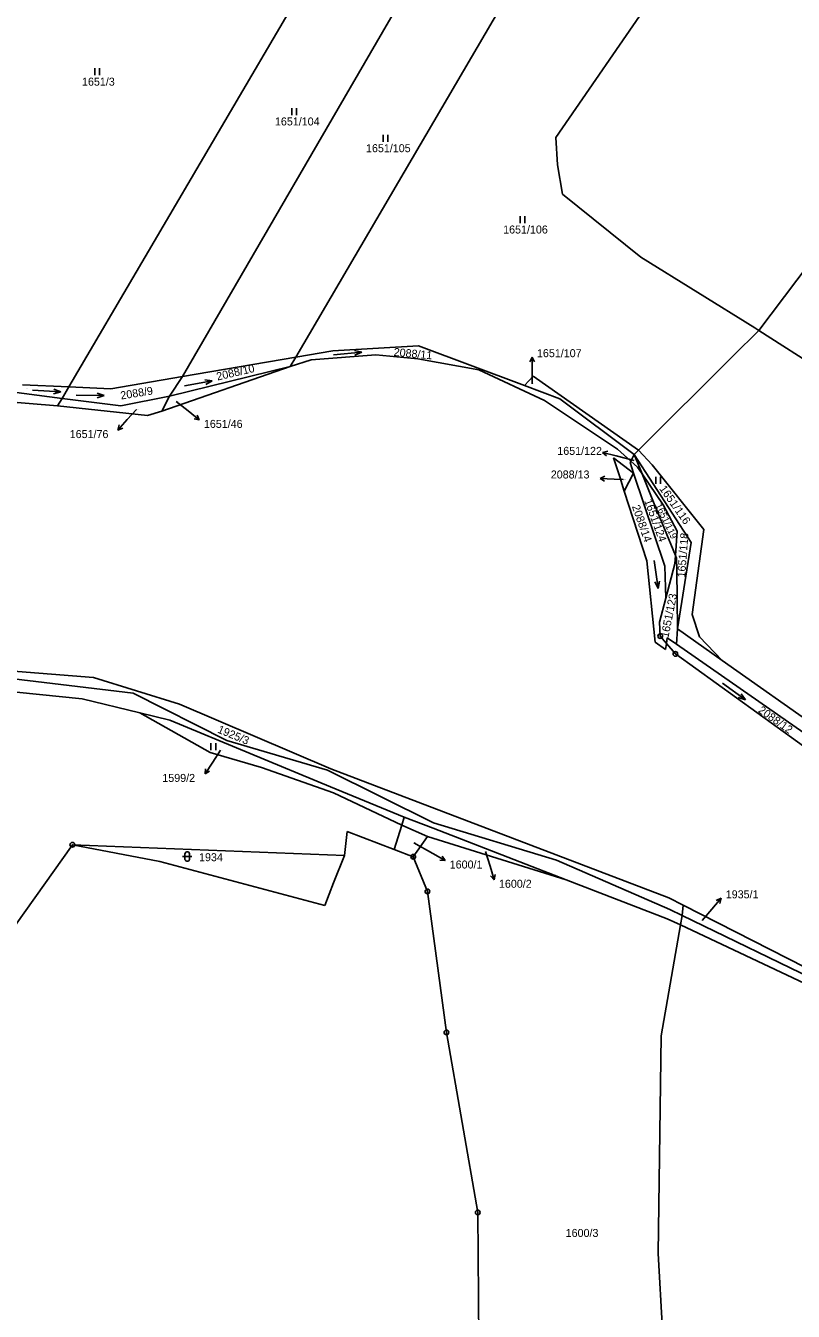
# Model space of a CAD drawing. Extents: x -795483 to -789093, y -1112258 to -1108741.
# Drawn here: x -792849.3 to -792686.3, y -1111637.2 to -1111364.2 of the extents above; entities that cross this region are included whole.
import ezdxf

# ---------------------------------------------------------------- set-up
doc = ezdxf.new("R2010")
doc.units = 0
for name, color, linetype in [('Komunikace', 7, 'Continuous'), ('Vrstva 1', 7, 'Continuous'), ('Vrstva 14', 7, 'Continuous'), ('Vrstva 16', 7, 'Continuous'), ('Vrstva 23', 7, 'Continuous'), ('Vrstva 28', 7, 'Continuous'), ('Vrstva 4', 7, 'Continuous')]:
    doc.layers.add(name, color=color, linetype=linetype)

msp = doc.modelspace()

# ---------------------------------------------------------------- linework, layer by layer
at = {"layer": 'Komunikace'}
for p, q in [((-792741.74, -1111440.25), (-792741.74, -1111437.62)), ((-792817.34, -1111444.01), (-792814.81, -1111446.05)), ((-792825.83, -1111445.7), (-792827.76, -1111447.86)), ((-792720.08, -1111456.53), (-792723.9, -1111455.58)), ((-792722.4, -1111460.6), (-792724.34, -1111460.51)), ((-792807.98, -1111518.11), (-792809.6, -1111520.6)), ((-792766.9, -1111537.73), (-792762.88, -1111540.02)), ((-792751.66, -1111539.58), (-792750.69, -1111542.73)), ((-792705.65, -1111554.25), (-792703.58, -1111551.82))]:
    msp.add_line(p, q, dxfattribs=at)
at = {"layer": 'Vrstva 1'}
for p, q in [((-792769.97, -1111321.4), (-792840.16, -1111440.93)), ((-792751.85, -1111328.17), (-792816.06, -1111438.75)), ((-792734.98, -1111337.36), (-792791.96, -1111434.62)), ((-792693.59, -1111428.94), (-792629.9, -1111344.34)), ((-792710.93, -1111350.46), (-792736.76, -1111387.99)), ((-792736.76, -1111387.99), (-792736.4, -1111393.8)), ((-792736.4, -1111393.8), (-792735.31, -1111399.98)), ((-792735.31, -1111399.98), (-792718.69, -1111413.38)), ((-792718.69, -1111413.38), (-792694.47, -1111428.4)), ((-792699.06, -1111434.37), (-792693.59, -1111428.94)), ((-792694.47, -1111428.4), (-792693.59, -1111428.94)), ((-792693.59, -1111428.94), (-792661.06, -1111449.81)), ((-792791.96, -1111434.62), (-792784.11, -1111433.28)), ((-792784.11, -1111433.28), (-792765.91, -1111432.21)), ((-792765.91, -1111432.21), (-792743.37, -1111440.67)), ((-792816.06, -1111438.75), (-792791.96, -1111434.62)), ((-792791.96, -1111434.62), (-792793.13, -1111436.61)), ((-792719.2, -1111454.35), (-792699.06, -1111434.37)), ((-792831.26, -1111441.35), (-792816.06, -1111438.75)), ((-792820.43, -1111446.07), (-792793.13, -1111436.61)), ((-792818.76, -1111442.9), (-792793.13, -1111436.61)), ((-792816.06, -1111438.75), (-792818.76, -1111442.9)), ((-792743.37, -1111440.67), (-792741.53, -1111438.64)), ((-792719.2, -1111454.35), (-792741.53, -1111438.64)), ((-792841.6, -1111443.38), (-792855.14, -1111441.65)), ((-792850.04, -1111440.46), (-792840.16, -1111440.93)), ((-792840.16, -1111440.93), (-792841.6, -1111443.38)), ((-792840.16, -1111440.93), (-792831.26, -1111441.35)), ((-792743.37, -1111440.67), (-792735.91, -1111443.47)), ((-792842.59, -1111444.92), (-792878.39, -1111442)), ((-792842.59, -1111444.92), (-792841.6, -1111443.38)), ((-792829.1, -1111444.97), (-792841.6, -1111443.38)), ((-792829.1, -1111444.97), (-792818.76, -1111442.9)), ((-792818.76, -1111442.9), (-792820.43, -1111446.07)), ((-792735.91, -1111443.47), (-792720.12, -1111455.27)), ((-792842.59, -1111444.92), (-792823.48, -1111447.01)), ((-792823.48, -1111447.01), (-792820.43, -1111446.07)), ((-792720.12, -1111455.27), (-792720.82, -1111456.7)), ((-792719.2, -1111454.35), (-792720.12, -1111455.27)), ((-792708.02, -1111473.96), (-792720.12, -1111455.27)), ((-792720.12, -1111455.27), (-792718.43, -1111459.38)), ((-792716.27, -1111457.51), (-792719.2, -1111454.35)), ((-792723.17, -1111460.01), (-792724.48, -1111455.97)), ((-792724.48, -1111455.97), (-792720.22, -1111459.23)), ((-792720.82, -1111456.7), (-792720.97, -1111457.01)), ((-792720.97, -1111457.01), (-792720.22, -1111459.23)), ((-792716.27, -1111457.51), (-792705.32, -1111471.25)), ((-792722.19, -1111463.05), (-792723.17, -1111460.01)), ((-792722.19, -1111463.05), (-792720.22, -1111459.23)), ((-792720.22, -1111459.23), (-792713.57, -1111479.02)), ((-792718.43, -1111459.38), (-792715.96, -1111465.42)), ((-792717.39, -1111477.9), (-792722.19, -1111463.05)), ((-792715.96, -1111465.42), (-792711.32, -1111476.75)), ((-792705.32, -1111471.25), (-792707.76, -1111489.3)), ((-792708.02, -1111473.96), (-792710.87, -1111492.34)), ((-792711.32, -1111476.75), (-792711.09, -1111477.3)), ((-792711.05, -1111479.76), (-792711.09, -1111477.3)), ((-792715.66, -1111495.16), (-792717.39, -1111477.9)), ((-792713.57, -1111479.02), (-792713.36, -1111485.79)), ((-792710.87, -1111492.34), (-792711.05, -1111479.76)), ((-792706.22, -1111494.01), (-792707.76, -1111489.3)), ((-792710.87, -1111492.34), (-792711.08, -1111495.6)), ((-792701.37, -1111499.06), (-792710.87, -1111492.34)), ((-792713.43, -1111496.71), (-792715.66, -1111495.16)), ((-792713.25, -1111495.39), (-792713.43, -1111496.71)), ((-792713.09, -1111494.2), (-792713.25, -1111495.39)), ((-792713.09, -1111494.2), (-792711.08, -1111495.6)), ((-792711.08, -1111495.6), (-792679.73, -1111517.41)), ((-792706.22, -1111494.01), (-792701.37, -1111499.06)), ((-792826.52, -1111505.96), (-792893.73, -1111497.96)), ((-792678.13, -1111515.48), (-792701.37, -1111499.06)), ((-792837.3, -1111507.15), (-792895.95, -1111501.38)), ((-792834.9, -1111502.65), (-792869.99, -1111499.92)), ((-792816.67, -1111508.3), (-792834.9, -1111502.65)), ((-792825.06, -1111510.14), (-792837.3, -1111507.15)), ((-792806.61, -1111516.05), (-792826.52, -1111505.96)), ((-792825.06, -1111510.14), (-792810.12, -1111518.54)), ((-792818.75, -1111511.68), (-792825.06, -1111510.14)), ((-792784.53, -1111522.01), (-792816.67, -1111508.3)), ((-792784.61, -1111525.87), (-792818.75, -1111511.68)), ((-792785.25, -1111522.33), (-792806.61, -1111516.05)), ((-792810.12, -1111518.54), (-792799.28, -1111521.79)), ((-792799.28, -1111521.79), (-792783.92, -1111527.11)), ((-792762.71, -1111533.5), (-792785.25, -1111522.33)), ((-792712.75, -1111549.43), (-792784.53, -1111522.01)), ((-792768.94, -1111532.29), (-792784.61, -1111525.87)), ((-792783.92, -1111527.11), (-792769.47, -1111534.03)), ((-792769.47, -1111534.03), (-792771.05, -1111539.16)), ((-792768.94, -1111532.29), (-792769.47, -1111534.03)), ((-792769.47, -1111534.03), (-792764, -1111536.38)), ((-792762.8, -1111534.66), (-792768.94, -1111532.29)), ((-792734.51, -1111545.61), (-792762.8, -1111534.66)), ((-792736.59, -1111541.42), (-792762.71, -1111533.5)), ((-792767.01, -1111540.7), (-792764, -1111536.38)), ((-792764, -1111536.38), (-792734.51, -1111545.61)), ((-792821.36, -1111538.88), (-792839.42, -1111538.16)), ((-792781.65, -1111540.47), (-792821.36, -1111538.88)), ((-792712.51, -1111551.89), (-792736.59, -1111541.42)), ((-792713.07, -1111553.91), (-792734.51, -1111545.61)), ((-792712.75, -1111549.43), (-792709.69, -1111550.99)), ((-792709.89, -1111553.21), (-792709.69, -1111550.99)), ((-792709.69, -1111550.99), (-792652.17, -1111580.36)), ((-792712.51, -1111551.89), (-792709.89, -1111553.21)), ((-792710.23, -1111555.16), (-792709.89, -1111553.21)), ((-792665.52, -1111574.73), (-792709.89, -1111553.21)), ((-792713.07, -1111553.91), (-792710.23, -1111555.16))]:
    msp.add_line(p, q, dxfattribs=at)
for points in [[(-792720.82, -1111456.7), (-792723.66, -1111454.16), (-792739.14, -1111443.85), (-792753.09, -1111437.28), (-792766.04, -1111435), (-792774.93, -1111434.09), (-792788.71, -1111435.19), (-792793.13, -1111436.61)], [(-792718.43, -1111459.38), (-792719.4, -1111457.97), (-792720.82, -1111456.7)], [(-792711.32, -1111476.75), (-792710.98, -1111471.55), (-792713.91, -1111466), (-792718.43, -1111459.38)], [(-792713.36, -1111485.79), (-792711.43, -1111478.52), (-792711.32, -1111476.75)], [(-792713.25, -1111495.39), (-792714.56, -1111493.84), (-792714.7, -1111490.87), (-792713.36, -1111485.79)], [(-792681.1, -1111519.43), (-792711.34, -1111497.65), (-792713.25, -1111495.39)]]:
    msp.add_lwpolyline(points, dxfattribs=at)
at = {"layer": 'Vrstva 16'}
for p, q in [((-792741.74, -1111434.62), (-792742.24, -1111435.62)), ((-792741.74, -1111437.62), (-792741.74, -1111434.62)), ((-792741.74, -1111434.62), (-792741.24, -1111435.62)), ((-792814.81, -1111446.05), (-792812.48, -1111447.94)), ((-792812.48, -1111447.94), (-792812.94, -1111446.92)), ((-792827.76, -1111447.86), (-792829.76, -1111450.1)), ((-792829.76, -1111450.1), (-792829.46, -1111449.02)), ((-792829.76, -1111450.1), (-792828.72, -1111449.68)), ((-792812.48, -1111447.94), (-792813.57, -1111447.7)), ((-792726.81, -1111454.86), (-792725.72, -1111454.61)), ((-792723.9, -1111455.58), (-792726.81, -1111454.86)), ((-792726.81, -1111454.86), (-792725.96, -1111455.58)), ((-792727.34, -1111460.38), (-792726.32, -1111459.92)), ((-792724.34, -1111460.51), (-792727.34, -1111460.38)), ((-792727.34, -1111460.38), (-792726.36, -1111460.92)), ((-792809.6, -1111520.6), (-792811.23, -1111523.12)), ((-792811.23, -1111523.12), (-792811.11, -1111522.01)), ((-792811.23, -1111523.12), (-792810.27, -1111522.55)), ((-792762.88, -1111540.02), (-792760.27, -1111541.51)), ((-792760.27, -1111541.51), (-792761.39, -1111541.44)), ((-792760.27, -1111541.51), (-792760.89, -1111540.58)), ((-792750.69, -1111542.73), (-792749.81, -1111545.6)), ((-792749.81, -1111545.6), (-792750.58, -1111544.79)), ((-792749.81, -1111545.6), (-792749.62, -1111544.49)), ((-792703.58, -1111551.82), (-792701.64, -1111549.53)), ((-792701.64, -1111549.53), (-792702.66, -1111549.97)), ((-792701.64, -1111549.53), (-792701.9, -1111550.62))]:
    msp.add_line(p, q, dxfattribs=at)
at = {"layer": 'Vrstva 23'}
for p, q in [((-792834.63, -1111374.76), (-792834.63, -1111373.26)), ((-792833.63, -1111373.26), (-792833.63, -1111374.76)), ((-792792.79, -1111383.21), (-792792.79, -1111381.71)), ((-792791.79, -1111381.71), (-792791.79, -1111383.21)), ((-792773.41, -1111388.89), (-792773.41, -1111387.39)), ((-792772.41, -1111387.39), (-792772.41, -1111388.89)), ((-792744.32, -1111406.16), (-792744.32, -1111404.66)), ((-792743.32, -1111404.66), (-792743.32, -1111406.16)), ((-792783.93, -1111434.14), (-792777.95, -1111433.56)), ((-792777.95, -1111433.56), (-792779.49, -1111433.21)), ((-792777.95, -1111433.56), (-792779.4, -1111434.21)), ((-792847.85, -1111441.62), (-792841.86, -1111441.98)), ((-792841.86, -1111441.98), (-792843.33, -1111441.39)), ((-792815.62, -1111440.72), (-792809.72, -1111439.64)), ((-792809.72, -1111439.64), (-792811.29, -1111439.42)), ((-792809.72, -1111439.64), (-792811.1, -1111440.4)), ((-792841.86, -1111441.98), (-792843.39, -1111442.39)), ((-792838.64, -1111442.72), (-792832.64, -1111442.78)), ((-792832.64, -1111442.78), (-792834.15, -1111443.27)), ((-792832.64, -1111442.78), (-792834.14, -1111442.27)), ((-792715.49, -1111461.51), (-792715.49, -1111460.01)), ((-792714.49, -1111460.01), (-792714.49, -1111461.51)), ((-792715.83, -1111477.82), (-792715.01, -1111483.76)), ((-792715.01, -1111483.76), (-792715.71, -1111482.34)), ((-792715.01, -1111483.76), (-792714.72, -1111482.21)), ((-792701.32, -1111503.85), (-792696.47, -1111507.39)), ((-792696.47, -1111507.39), (-792697.98, -1111506.91)), ((-792696.47, -1111507.39), (-792697.39, -1111506.1)), ((-792809.98, -1111518.11), (-792809.98, -1111516.61)), ((-792808.98, -1111516.61), (-792808.98, -1111518.11)), ((-792815.51, -1111540.06), (-792815.41, -1111539.86)), ((-792815.51, -1111541.26), (-792815.51, -1111540.06)), ((-792815.41, -1111539.86), (-792815.31, -1111539.76)), ((-792815.31, -1111539.76), (-792815.11, -1111539.66)), ((-792815.11, -1111539.66), (-792814.91, -1111539.66)), ((-792814.91, -1111539.66), (-792814.71, -1111539.76)), ((-792814.71, -1111539.76), (-792814.61, -1111539.86)), ((-792814.61, -1111539.86), (-792814.51, -1111540.06)), ((-792814.51, -1111540.06), (-792814.51, -1111541.26)), ((-792816.01, -1111540.66), (-792814.01, -1111540.66)), ((-792815.41, -1111541.46), (-792815.51, -1111541.26)), ((-792815.31, -1111541.56), (-792815.41, -1111541.46)), ((-792815.11, -1111541.66), (-792815.31, -1111541.56)), ((-792814.91, -1111541.66), (-792815.11, -1111541.66)), ((-792814.71, -1111541.56), (-792814.91, -1111541.66)), ((-792814.61, -1111541.46), (-792814.71, -1111541.56)), ((-792814.51, -1111541.26), (-792814.61, -1111541.46))]:
    msp.add_line(p, q, dxfattribs=at)
at = {"layer": 'Vrstva 28'}
for centre, radius in [((-792714.56, -1111493.84), 0.5), ((-792714.56, -1111493.84), 0.01), ((-792711.34, -1111497.65), 0.5), ((-792711.34, -1111497.65), 0.01), ((-792839.42, -1111538.16), 0.5), ((-792839.42, -1111538.16), 0.01), ((-792767.01, -1111540.7), 0.5), ((-792767.01, -1111540.7), 0.01), ((-792764, -1111548.07), 0.5), ((-792764, -1111548.07), 0.01), ((-792759.98, -1111578.01), 0.5), ((-792759.98, -1111578.01), 0.01), ((-792753.3, -1111616.25), 0.5), ((-792753.3, -1111616.25), 0.01)]:
    msp.add_circle(centre, radius, dxfattribs=at)
at = {"layer": 'Vrstva 4'}
for p, q in [((-792781.06, -1111535.37), (-792781.65, -1111540.47)), ((-792771.05, -1111539.16), (-792781.06, -1111535.37)), ((-792839.42, -1111538.16), (-792865.57, -1111574.82)), ((-792839.42, -1111538.16), (-792820.83, -1111541.75)), ((-792767.01, -1111540.7), (-792771.05, -1111539.16)), ((-792785.8, -1111551.08), (-792820.83, -1111541.75)), ((-792783.92, -1111546.28), (-792781.65, -1111540.47)), ((-792764, -1111548.07), (-792767.01, -1111540.7)), ((-792785.8, -1111551.08), (-792783.92, -1111546.28)), ((-792759.98, -1111578.01), (-792764, -1111548.07)), ((-792714.38, -1111578.71), (-792710.23, -1111555.16)), ((-792710.23, -1111555.16), (-792669.41, -1111574.48)), ((-792753.3, -1111616.25), (-792759.98, -1111578.01)), ((-792714.97, -1111624.94), (-792714.38, -1111578.71)), ((-792753.3, -1111616.25), (-792753.08, -1111645.4)), ((-792714.97, -1111624.94), (-792714.1, -1111641.25))]:
    msp.add_line(p, q, dxfattribs=at)

# ---------------------------------------------------------------- texts
at = {"layer": 'Vrstva 14'}
for s, height, p in [('1651/3', 1.7, (-792837.37, -1111376.96)), ('1651/104', 1.7, (-792796.39, -1111385.41)), ('1651/105', 1.7, (-792777.05, -1111391.09)), ('1651/106', 1.7, (-792747.92, -1111408.36)), ('2088/8', 0.1, (-792849.33, -1111441.25)), ('1651/107', 0.1, (-792741.74, -1111440.25)), ('1651/46', 0.1, (-792817.34, -1111444.01)), ('1651/76', 0.1, (-792825.83, -1111445.7)), ('1651/122', 0.1, (-792720.38, -1111456.53)), ('2088/13', 0.1, (-792722.4, -1111460.6)), ('1599/2', 0.1, (-792807.98, -1111518.11)), ('1934', 1.7, (-792812.51, -1111541.66)), ('1600/1', 0.1, (-792766.9, -1111537.73)), ('1600/2', 0.1, (-792751.66, -1111539.58)), ('1935/1', 0.1, (-792705.65, -1111554.25)), ('1600/3', 1.7, (-792734.64, -1111621.45))]:
    msp.add_text(s, height=height, dxfattribs=at).set_placement(p)
for s, height, rotation, p in [('2088/11', 1.7, 354.6734, (-792771.23, -1111434.33)), ('2088/10', 1.7, 13.0634, (-792808.6, -1111439.59)), ('2088/9', 1.7, 9.0671, (-792829.07, -1111443.62)), ('1651/116', 1.7, 305.0864, (-792714.83, -1111462.56)), ('2088/14', 1.7, 289.2291, (-792720.59, -1111466.31)), ('1651/124', 1.7, 289.974, (-792717.98, -1111465.11)), ('1651/119', 1.45, 295.3228, (-792715.62, -1111466.07)), ('1651/118', 1.7, 85.6513, (-792709.27, -1111481.45)), ('1651/123', 1.7, 78.667, (-792712.83, -1111494.3)), ('2088/12', 1.7, 324.5922, (-792693.9, -1111509.92)), ('1925/3', 1.7, 337.4345, (-792808.74, -1111514.3))]:
    msp.add_text(s, height=height, rotation=rotation, dxfattribs=at).set_placement(p)
at = {"layer": 'Vrstva 16'}
for s, p in [('1651/107', (-792740.74, -1111434.62)), ('1651/76', (-792839.98, -1111451.8)), ('1651/46', (-792811.48, -1111449.64)), ('1651/122', (-792736.42, -1111455.37)), ('2088/13', (-792737.8, -1111460.38)), ('1599/2', (-792820.31, -1111524.82)), ('1600/1', (-792759.27, -1111543.21)), ('1600/2', (-792748.81, -1111547.3)), ('1935/1', (-792700.64, -1111549.54))]:
    msp.add_text(s, height=1.7, dxfattribs=at).set_placement(p)

doc.saveas('drawing.dxf')
